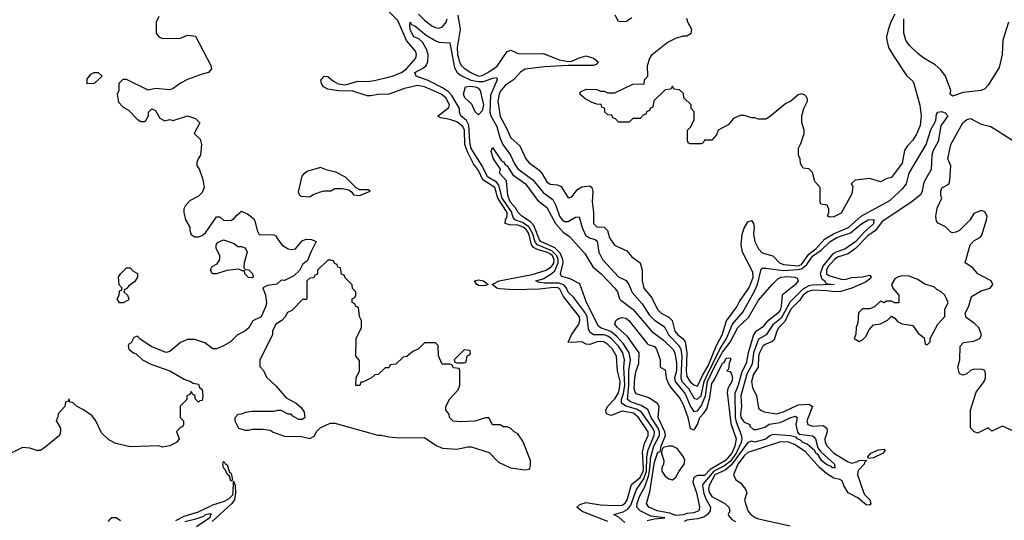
# Model space of a CAD drawing. Header units: inches. Extents: x 2380249 to 2585472, y 382747 to 546448.
# Tile 594 of 626: x 2483474 to 2488959, y 496497 to 499284. Entities that reach past the tile are written whole.
import ezdxf

# ---------------------------------------------------------------- set-up
doc = ezdxf.new("R2010")
doc.units = ezdxf.units.IN
doc.header["$MEASUREMENT"] = 0
doc.layers.add('C4489', color=7, linetype='Continuous')

msp = doc.modelspace()

# ---------------------------------------------------------------- linework, layer by layer
at = {"layer": 'C4489', "color": 4}
for points, elevation in [([(2486750, 496490.9), (2486606.8, 496546.8), (2486577, 496570), (2486594.2, 496585.8), (2486630, 496595.5), (2486710, 496583.2), (2486790, 496579.4), (2486830, 496581.8), (2486847.5, 496592.5), (2486858, 496610), (2486883.1, 496696.9), (2486930, 496735.8), (2486947.6, 496770), (2486949.9, 496790), (2486943.2, 496876.8), (2486955.5, 496924.5), (2486974.4, 496970), (2486974.8, 496990), (2486920.9, 497070), (2486893, 497093), (2486830, 497104.5), (2486770, 497079.7), (2486742.7, 497090), (2486739.5, 497110), (2486749.5, 497130), (2486790, 497172.4), (2486810, 497206), (2486816.2, 497230), (2486819.8, 497270), (2486803.9, 497330), (2486799.1, 497410), (2486776.3, 497450), (2486750, 497476.3), (2486728.7, 497490), (2486710, 497493.1), (2486691.3, 497490), (2486650, 497475.6), (2486630, 497477), (2486606, 497490), (2486546.3, 497486.3), (2486529.3, 497489.3), (2486547.3, 497530), (2486589.7, 497590), (2486595.4, 497610), (2486593.7, 497630), (2486503.8, 497743.8), (2486483.7, 497783.7), (2486472.3, 497792.3), (2486450, 497794.2), (2486370, 497783.7), (2486230, 497779.8), (2486146.7, 497786.7), (2486133.2, 497790), (2486106, 497810), (2486145.2, 497830), (2486330, 497865.6), (2486407, 497890), (2486437.2, 497910), (2486450.4, 497929.6), (2486452.1, 497950), (2486441.8, 497970), (2486430, 497979.9), (2486409.6, 497990), (2486362.7, 498002.7), (2486336.2, 498016.2), (2486325, 498030), (2486310, 498094.2), (2486295.9, 498115.9), (2486279.8, 498130), (2486250, 498141.1), (2486202, 498142), (2486178.4, 498150), (2486179.7, 498170), (2486189.8, 498190), (2486189.1, 498210), (2486138.6, 498290), (2486120.7, 498350), (2486053.5, 498393.5), (2486030, 498444.2), (2486002.6, 498482.6), (2485968.1, 498548.1), (2485953.6, 498590), (2485951.4, 498668.6), (2485943.1, 498690), (2485910, 498715.3), (2485870, 498728.7), (2485818, 498738), (2485806.3, 498746.3), (2485806, 498750), (2485865.3, 498794.7), (2485868.3, 498810), (2485848.4, 498850), (2485821.6, 498870), (2485730, 498910.8), (2485690, 498917.8), (2485618.5, 498901.5), (2485530, 498869.8), (2485470, 498867.6), (2485430, 498859.7), (2485410, 498860.5), (2485330, 498886.6), (2485250, 498888.6), (2485190, 498898.4), (2485167.3, 498910), (2485156.2, 498930), (2485152.3, 498950), (2485169.7, 498970.3), (2485190, 498968), (2485221.5, 498941.5), (2485248.2, 498928.2), (2485290, 498922), (2485358.3, 498941.7), (2485410, 498940.3), (2485450, 498945.7), (2485550, 498970.2), (2485600.5, 498990), (2485628.4, 499010), (2485680.7, 499070), (2485685.1, 499090), (2485679.6, 499110), (2485628.5, 499168.5), (2485580.6, 499280.6), (2485510, 499349.7)], 36), ([(2484250, 499302), (2484235.3, 499270), (2484235.3, 499210), (2484249.3, 499189.3), (2484270, 499179), (2484370, 499182), (2484410, 499198), (2484452.9, 499192.9), (2484539, 499030), (2484542, 499010), (2484526, 498990), (2484490, 498982), (2484410, 498951.3), (2484370, 498931.3), (2484330, 498901), (2484310, 498894.8), (2484230, 498901), (2484190, 498892), (2484070, 498952), (2484048.4, 498951.6), (2484026, 498930), (2484026, 498890), (2484018, 498870), (2484024.7, 498824.7), (2484050, 498798), (2484080.4, 498780.4), (2484128, 498730), (2484150, 498718), (2484170, 498718), (2484176.9, 498723.1), (2484191.6, 498748.4), (2484192, 498770), (2484210, 498788), (2484230, 498778), (2484255.3, 498735.3), (2484282, 498722), (2484310, 498728.7), (2484330, 498724), (2484410, 498748.7), (2484453.6, 498733.6), (2484478, 498710), (2484446, 498650), (2484479, 498619), (2484488, 498590), (2484482, 498530), (2484468.7, 498510), (2484462, 498490), (2484462, 498470), (2484474, 498454), (2484494, 498394), (2484502, 498350), (2484490, 498322), (2484470, 498302), (2484423.1, 498276.9), (2484398, 498250), (2484388.9, 498231.1), (2484388.7, 498210), (2484398, 498170), (2484422, 498130), (2484422, 498110), (2484428.9, 498088.9), (2484450, 498075.3), (2484470, 498075.3), (2484490, 498082), (2484510, 498098), (2484570, 498186), (2484590, 498186), (2484610, 498168), (2484650, 498166), (2484670, 498178), (2484683.5, 498196.5), (2484710, 498218), (2484743.1, 498203.1), (2484777.2, 498177.2), (2484784.7, 498164.7), (2484798, 498110), (2484808.9, 498088.9), (2484887.3, 498087.3), (2484902, 498082), (2484906, 498070), (2484935.3, 498030), (2484969.3, 498009.3), (2484990, 498005.2), (2485010.8, 498009.2), (2485047.1, 498052.9), (2485070, 498062), (2485100.4, 498060.4), (2485126, 498050), (2485095.3, 497990), (2485077.2, 497942.8), (2485050, 497922), (2485032.9, 497887.1), (2485002, 497858), (2484950, 497832), (2484930, 497834), (2484907.3, 497812.7), (2484855.3, 497804.7), (2484828, 497792), (2484844, 497750), (2484849.2, 497710), (2484845.2, 497690), (2484819, 497630), (2484773.2, 497606.8), (2484751.6, 497568.4), (2484728.7, 497550), (2484688, 497530), (2484649, 497490), (2484610, 497468), (2484570, 497451), (2484550, 497451), (2484505.5, 497485.5), (2484450, 497504), (2484410, 497504), (2484370, 497487.3), (2484310, 497436), (2484290, 497431), (2484210, 497462), (2484145.4, 497505.4), (2484130, 497522), (2484110, 497514), (2484094.6, 497485.4), (2484082, 497478), (2484078, 497470), (2484082, 497450), (2484108, 497430), (2484124, 497424), (2484158, 497390), (2484205.6, 497365.6), (2484310, 497329), (2484390, 497282), (2484426, 497270), (2484440.4, 497260.4), (2484470, 497255.3), (2484476.4, 497236.4), (2484490, 497226), (2484495.1, 497190), (2484490, 497164.7), (2484478, 497162), (2484470, 497154), (2484452.7, 497172.7), (2484451.6, 497191.6), (2484438, 497198), (2484430, 497214), (2484422, 497198), (2484406, 497190), (2484406, 497170), (2484368.4, 497131.6), (2484368, 497070), (2484386, 497050), (2484386, 497030), (2484382, 497018), (2484370, 497014), (2484348.4, 496991.6), (2484362, 496950), (2484350, 496932), (2484310, 496912), (2484270, 496904.7), (2484250, 496911.3), (2484090, 496906), (2484010, 496924.7), (2483970, 496944.7), (2483930, 496984.7), (2483898, 497050), (2483878, 497078), (2483830, 497112), (2483790, 497132), (2483770, 497152), (2483754, 497154), (2483750, 497174), (2483742, 497158), (2483730, 497154), (2483726, 497130), (2483688, 497090), (2483687.3, 497072.7), (2483678, 497050), (2483702, 497010), (2483702, 496990), (2483695.3, 496970), (2483616.6, 496903.4), (2483590, 496886), (2483570, 496884.7), (2483530, 496898), (2483490, 496902), (2483426, 496870)], 44), ([(2485695.6, 499315.6), (2485730, 499282.6), (2485770, 499250.4), (2485790, 499241.6), (2485810, 499238), (2485830, 499245.5), (2485849.6, 499270), (2485855.1, 499290)], 36), ([(2485915.3, 499310), (2485928.1, 499230), (2485911.1, 499130), (2485912.9, 499090), (2485923.5, 499050), (2485933.7, 499030), (2485950, 499013.7), (2485988, 498990), (2486030, 498969.4), (2486050, 498973.6), (2486082.4, 498990), (2486133.9, 499026.1), (2486190, 499108), (2486210, 499114.9), (2486254.1, 499094.1), (2486390, 499095.6), (2486481.3, 499061.3), (2486530, 499051.7), (2486550, 499053.4), (2486590, 499071.7), (2486630, 499082.4), (2486670, 499070.3), (2486696, 499050), (2486685.5, 499034.5), (2486671.1, 499028.9), (2486530, 499028.7), (2486397.4, 499022.6), (2486290, 499008.7), (2486266.7, 498993.3), (2486224.2, 498950), (2486180, 498920), (2486154.6, 498890), (2486145.3, 498870), (2486138.3, 498830), (2486150, 498746), (2486184.6, 498684.6), (2486210, 498627.3), (2486261.3, 498581.3), (2486293.4, 498510), (2486310.7, 498490), (2486367.3, 498447.3), (2486385.5, 498425.5), (2486410, 498382), (2486430, 498368.4), (2486470, 498364.9), (2486490, 498354.8), (2486530, 498292), (2486550, 498298), (2486581.2, 498338.8), (2486606, 498354), (2486650, 498358.8), (2486661, 498350), (2486667.5, 498327.5), (2486663.8, 498270), (2486670.4, 498210), (2486670.8, 498150), (2486690, 498130.8), (2486730.8, 498130), (2486748, 498110), (2486760.5, 498070), (2486788.4, 498028.4), (2486856.8, 497996.8), (2486883.5, 497963.5), (2486930.4, 497930.4), (2486941.6, 497890), (2486941.6, 497830), (2486950.4, 497790.4), (2486996, 497736), (2487026.4, 497670), (2487048, 497650), (2487090, 497627.2), (2487108.7, 497610), (2487124, 497550), (2487140.3, 497530), (2487168.6, 497508.6), (2487182, 497490), (2487191, 497430), (2487186.6, 497326.6), (2487190, 497297.3), (2487210, 497268.9), (2487230, 497252), (2487250, 497243), (2487277.3, 497302.7), (2487310, 497358), (2487353.9, 497466.1), (2487387.4, 497530), (2487411.6, 497608.4), (2487470, 497685.5), (2487484.9, 497715.1), (2487535.6, 497790), (2487553.6, 497830), (2487559.3, 497850), (2487558.2, 497878.2), (2487501.1, 497990), (2487493.7, 498030), (2487498.5, 498090), (2487510, 498124), (2487530, 498159.1), (2487550, 498166.8), (2487562, 498150), (2487566, 498130), (2487562.6, 498090), (2487568.9, 498050), (2487590, 498008), (2487610, 497985.5), (2487670, 497970.4), (2487707, 497930), (2487730, 497920.7), (2487810, 497914.6), (2487830, 497922.2), (2487870, 497979.8), (2487910.6, 498010), (2487958.2, 498061.8), (2488007.2, 498092.8), (2488092.1, 498127.9), (2488161.7, 498190), (2488321.4, 498278.6), (2488394.8, 498345.2), (2488414, 498370), (2488429.8, 498430), (2488523.8, 498590), (2488550, 498670.4), (2488577.2, 498722.8), (2488581.7, 498758.3), (2488589.7, 498770.2), (2488610, 498772.4), (2488630, 498765.5), (2488645.5, 498750), (2488606.2, 498693.8), (2488590, 498607), (2488563.7, 498556.3), (2488556, 498530), (2488551.6, 498450), (2488516.3, 498390), (2488508.2, 498370), (2488501.5, 498330), (2488491.8, 498310), (2488444.9, 498270), (2488278.6, 498161.4), (2488240.9, 498110), (2488199.8, 498080.2), (2488130, 498009.8), (2488090, 497981.4), (2488030, 497961.6), (2488013.2, 497950), (2487978.2, 497910), (2487967.9, 497890), (2487969.3, 497870), (2487981, 497861), (2488050, 497839.4), (2488070, 497838.2), (2488110, 497849.1), (2488167.5, 497852.5), (2488210, 497862), (2488217, 497850), (2488210, 497840.7), (2488190, 497824.8), (2488110.7, 497789.3), (2488048.2, 497771.8), (2488010.8, 497769.2), (2487970, 497775.5), (2487890, 497778.5), (2487862, 497770), (2487838, 497750), (2487818.6, 497721.4), (2487770, 497672), (2487736.3, 497603.7), (2487704, 497570), (2487692.8, 497550), (2487677.8, 497502.2), (2487664.9, 497490), (2487630, 497477.3), (2487613.9, 497466.1), (2487594.9, 497430), (2487589.3, 497410), (2487588.1, 497350), (2487562.8, 497310), (2487551.8, 497270), (2487556.4, 497236.4), (2487578.8, 497190), (2487590, 497122), (2487602, 497110), (2487621.4, 497101.4), (2487690, 497090.6), (2487730, 497100.3), (2487810, 497139.6), (2487870, 497143), (2487890, 497131.3), (2487859.5, 497050), (2487865.5, 497030), (2487890, 497021.7), (2487950, 497025.3), (2487970, 497010.6), (2487972, 496990), (2487960.3, 496950), (2487961.5, 496930), (2487973.1, 496910), (2488010, 496871.6), (2488090, 496823), (2488110, 496815.5), (2488138, 496822), (2488150.4, 496830.4), (2488192.7, 496832.7), (2488180.7, 496819.3), (2488178.8, 496810), (2488144.9, 496775.1), (2488141.6, 496750), (2488174.4, 496654.4), (2488181.1, 496641.1), (2488210, 496610.6), (2488215.5, 496590), (2488210, 496581.2), (2488190, 496582.7), (2488142.9, 496622.9), (2488090, 496649.7), (2488065.1, 496690), (2488056, 496716), (2488043.7, 496723.7), (2488010, 496732), (2487970, 496755.3), (2487930, 496790.9), (2487850, 496880.3), (2487790, 496918.2), (2487753.5, 496933.5), (2487707.4, 496932.6), (2487530, 496873.7), (2487510, 496855.8), (2487475.3, 496810), (2487451, 496750), (2487462.8, 496722.8), (2487490, 496704.7), (2487518, 496670), (2487524.7, 496650), (2487511.6, 496608.4), (2487530.8, 496550), (2487546.8, 496530), (2487574.8, 496510), (2487590, 496505.2), (2487765.8, 496465.8)], 36), ([(2488350, 499314.8), (2488328, 499272), (2488311.3, 499228.7), (2488303.6, 499190), (2488305.1, 499170), (2488314.5, 499130), (2488342.6, 499082.6), (2488414.5, 498974.5), (2488450, 498942), (2488456, 498930), (2488489.5, 498809.5), (2488496.4, 498750), (2488490, 498696), (2488470, 498647.3), (2488450, 498614), (2488418.8, 498581.2), (2488403.5, 498556.5), (2488390, 498485.5), (2488330, 498406), (2488302, 498398), (2488270, 498381), (2488210, 498401), (2488128.4, 498391.6), (2488106, 498370), (2488115.3, 498355.3), (2488110, 498314), (2488050, 498206.8), (2488010, 498186.8), (2487990, 498184.7), (2487974, 498190), (2487982, 498210), (2487982, 498230), (2487971.6, 498251.6), (2487938, 498258), (2487934, 498270), (2487934, 498350), (2487903.6, 498383.6), (2487890, 498434), (2487870, 498454), (2487838, 498458), (2487823.6, 498483.6), (2487822, 498510), (2487812, 498530), (2487812, 498570), (2487825.4, 498594.6), (2487844.7, 498650), (2487844.7, 498670), (2487831.6, 498711.6), (2487831.3, 498750), (2487842.8, 498790), (2487862.8, 498830), (2487861, 498850), (2487846.4, 498866.4), (2487830, 498871), (2487810, 498866), (2487769.3, 498830.7), (2487742.5, 498817.5), (2487650, 498741), (2487630, 498731.3), (2487590, 498731.3), (2487570, 498738), (2487550, 498738), (2487511.1, 498751.1), (2487488.4, 498751.6), (2487450, 498734), (2487420.4, 498699.6), (2487366, 498670), (2487356.4, 498643.6), (2487330, 498614), (2487290, 498614), (2487282, 498598), (2487270, 498594), (2487210, 498594), (2487198, 498598), (2487194, 498610), (2487194, 498670), (2487212.7, 498687.3), (2487231.6, 498728.4), (2487231.6, 498771.6), (2487214, 498790), (2487214, 498810), (2487174, 498850), (2487172.7, 498872.7), (2487150, 498894), (2487118, 498898), (2487110, 498914), (2487102, 498898), (2487070, 498894), (2487007.3, 498832.7), (2487002, 498798), (2486987.3, 498792.7), (2486982, 498778), (2486967.3, 498772.7), (2486962, 498758), (2486947.3, 498752.7), (2486930, 498734), (2486890, 498734), (2486870, 498714), (2486810, 498714), (2486792.7, 498732.7), (2486778, 498738), (2486772.7, 498752.7), (2486750, 498754), (2486734, 498770), (2486734, 498790), (2486718, 498798), (2486712.7, 498812.7), (2486690, 498814), (2486663.6, 498823.6), (2486623.6, 498843.6), (2486594, 498870), (2486598, 498882), (2486630, 498898), (2486690, 498895.3), (2486710, 498886), (2486730, 498886), (2486750, 498878), (2486790, 498878), (2486890, 498926), (2486952.7, 498927.3), (2486954, 498950), (2486974, 498970), (2486972, 499030), (2486984.7, 499070), (2486998, 499090), (2487082, 499158), (2487130, 499182), (2487170, 499195.3), (2487190, 499195.3), (2487214, 499210), (2487218, 499230), (2487196, 499270), (2487191.1, 499291.1)], 44), ([(2486884.7, 499295.3), (2486850, 499272), (2486810, 499274), (2486791.3, 499310)], 44), ([(2488981.7, 499270), (2488950.8, 499170), (2488947.8, 499090), (2488930, 499018.8), (2488870, 498919.1), (2488850, 498899.5), (2488830, 498890.4), (2488730, 498878.8), (2488670, 498858), (2488658, 498870), (2488661, 498890), (2488630.8, 498970), (2488605.2, 499005.2), (2488573.7, 499033.7), (2488510, 499070.8), (2488476.7, 499096.7), (2488430, 499142.8), (2488410, 499171.3), (2488400.4, 499210), (2488399.5, 499290)], 44), ([(2486844.4, 496484.4), (2486813.1, 496513.1), (2486784, 496530), (2486835.8, 496544.2), (2486861.8, 496558.2), (2486878.1, 496581.9), (2486910, 496668.7), (2486952, 496728), (2486966.4, 496770), (2486967.6, 496850), (2486975.3, 496890), (2487008.2, 496970), (2487009.8, 496990), (2487002.2, 497010), (2486939, 497099), (2486910, 497116.1), (2486850, 497132.5), (2486827.4, 497150), (2486827.3, 497170), (2486837.7, 497202.3), (2486845.4, 497250), (2486839.4, 497350), (2486842.9, 497390), (2486834.8, 497430), (2486810, 497466.2), (2486770, 497508.8), (2486750, 497522.5), (2486730, 497529), (2486670, 497529.8), (2486650, 497545.1), (2486642.9, 497562.9), (2486635.7, 497630), (2486626.2, 497650), (2486558.8, 497738.8), (2486530, 497768.2), (2486520.3, 497790), (2486506.7, 497806.7), (2486477.1, 497817.1), (2486398.3, 497818.3), (2486363.3, 497823.3), (2486349, 497830), (2486390, 497842.4), (2486432.7, 497867.3), (2486454.6, 497885.4), (2486474, 497930), (2486473.8, 497950), (2486466.6, 497970), (2486438.1, 497998.1), (2486358.4, 498030), (2486345.8, 498045.8), (2486332, 498092), (2486310.3, 498130.3), (2486276, 498156), (2486233.3, 498170), (2486223, 498183), (2486214, 498214), (2486162.8, 498290), (2486143.7, 498363.7), (2486130, 498379), (2486079.8, 498410), (2486051.3, 498471.3), (2485990, 498568), (2485982.4, 498602.4), (2485976.9, 498696.9), (2485962.6, 498722.6), (2485931.8, 498750), (2485924.2, 498770), (2485925.1, 498790), (2485882.2, 498862.2), (2485862.7, 498882.7), (2485830, 498904.2), (2485750, 498945.1), (2485682, 498970), (2485676, 498990), (2485723.8, 499016.2), (2485738.4, 499030), (2485747.8, 499050), (2485749.7, 499090), (2485740.9, 499120.9), (2485718.9, 499158.9), (2485697.2, 499177.2), (2485670, 499189.6), (2485658, 499210), (2485649.6, 499230.4), (2485646.8, 499253.2), (2485650, 499271), (2485656.9, 499256.9), (2485676, 499250), (2485739, 499199), (2485787.9, 499167.9), (2485810, 499160.3), (2485870, 499156), (2485895.6, 499015.6), (2485911, 498991), (2485933.3, 498973.3), (2485987.7, 498947.7), (2486030, 498940.1), (2486058.9, 498941.1), (2486110, 498959.5), (2486130, 498962), (2486133.4, 498950), (2486096.4, 498863.6), (2486094, 498770), (2486098.5, 498750), (2486131.9, 498690), (2486149.4, 498629.4), (2486166.5, 498590), (2486209.3, 498529.3), (2486230, 498482.4), (2486250, 498454.9), (2486332, 498392), (2486390, 498322), (2486443.4, 498283.4), (2486461.7, 498250), (2486481.7, 498190), (2486497.1, 498170), (2486510, 498161.1), (2486530, 498161.1), (2486570, 498184.9), (2486590, 498186), (2486607, 498127), (2486625.3, 498085.3), (2486649, 498069), (2486679.9, 498059.9), (2486691.6, 498051.6), (2486700.4, 497990), (2486720.7, 497950), (2486810, 497853.4), (2486851.9, 497831.9), (2486868.2, 497810), (2486885.5, 497765.5), (2486942.6, 497702.6), (2486980.8, 497640.8), (2487010, 497612), (2487059.4, 497579.4), (2487070, 497567.3), (2487087.8, 497530), (2487146.7, 497470), (2487156.8, 497450), (2487163.5, 497410), (2487156.8, 497290), (2487163.5, 497270), (2487199.2, 497230), (2487230, 497178.4), (2487235.8, 497175.8), (2487250, 497171.8), (2487270, 497190.3), (2487287.3, 497270), (2487295.8, 497290), (2487374.7, 497450), (2487411.4, 497510), (2487446, 497590), (2487503.4, 497656.6), (2487566, 497770), (2487583.7, 497810), (2487604.6, 497895.4), (2487610, 497900.5), (2487630, 497900.3), (2487730, 497888.6), (2487810, 497892.8), (2487830, 497898), (2487858.8, 497921.2), (2487890, 497968.1), (2487938.4, 498001.6), (2487990, 498050.2), (2488030, 498073.4), (2488101.6, 498098.4), (2488165.6, 498150), (2488201.2, 498170), (2488232, 498172), (2488230, 498147), (2488178.4, 498101.6), (2488131.8, 498050), (2488070, 498006.6), (2488027.2, 497992.8), (2488001.5, 497978.5), (2487947.4, 497912.6), (2487933.8, 497870), (2487941.8, 497841.8), (2487958.8, 497830), (2487960.7, 497820.7), (2487973.7, 497813.7), (2488010.8, 497810), (2487890, 497806.9), (2487870, 497802.4), (2487836.8, 497783.2), (2487766.6, 497713.4), (2487716.7, 497623.3), (2487670, 497584.8), (2487632.2, 497530), (2487590, 497506.3), (2487561.6, 497430), (2487554.1, 497365.9), (2487525.2, 497310), (2487491.4, 497190), (2487496.1, 497130), (2487489.4, 497090), (2487492.2, 497070), (2487510, 497043), (2487542, 497030), (2487542, 497022), (2487562, 497002), (2487578, 497002), (2487624.5, 497015.5), (2487650, 497032.2), (2487710, 497042), (2487770, 497070.3), (2487795.9, 497075.9), (2487804.7, 497070), (2487798.7, 497030), (2487807.5, 496987.5), (2487816.8, 496976.8), (2487890, 496967.3), (2487899.5, 496959.5), (2487907.3, 496950), (2487919.8, 496899.8), (2487937.6, 496877.6), (2488013.4, 496810), (2488014.8, 496790), (2488002, 496790), (2487996.5, 496796.5), (2487970, 496805.6), (2487941.6, 496830), (2487921.6, 496861.6), (2487909.7, 496870), (2487904.2, 496884.2), (2487860.5, 496920.5), (2487837.2, 496930), (2487823.3, 496943.3), (2487806.6, 496950), (2487799.7, 496959.7), (2487767.8, 496967.8), (2487670, 496975.3), (2487652.7, 496967.3), (2487630, 496948.2), (2487570, 496932), (2487550, 496937), (2487530, 496929.7), (2487436.9, 496803.1), (2487404.4, 496775.6), (2487345.8, 496750), (2487314.2, 496690), (2487311.3, 496670), (2487316.5, 496650), (2487330, 496630.3), (2487403, 496590), (2487425.5, 496570), (2487430.5, 496550), (2487421, 496530), (2487423.5, 496523.5), (2487441.1, 496501.1), (2487462, 496490)], 32), ([(2489010, 496994), (2488950, 497022), (2488890, 496994), (2488870, 497012), (2488810, 496982), (2488790, 496991.3), (2488771.1, 497011.1), (2488771.3, 497110), (2488802.8, 497210), (2488846.8, 497270), (2488854, 497290), (2488854.8, 497314.8), (2488850, 497332), (2488836.9, 497336.9), (2488790, 497338), (2488770, 497332), (2488750, 497312), (2488730, 497304.7), (2488710, 497312), (2488701, 497350), (2488712, 497390), (2488712.7, 497467.3), (2488732.7, 497487.3), (2488790, 497495.3), (2488822, 497510), (2488831.3, 497530), (2488818, 497570), (2488793.7, 497593.7), (2488747.1, 497627.1), (2488741, 497650), (2488761, 497690), (2488776, 497744), (2488830, 497775.1), (2488881, 497790), (2488894.9, 497810), (2488886.8, 497830), (2488811, 497870), (2488783.4, 497903.4), (2488741, 497930), (2488768.7, 498031.3), (2488790, 498052.7), (2488826.8, 498073.2), (2488834.4, 498085.6), (2488860.7, 498170), (2488862.8, 498190), (2488850, 498214), (2488830, 498222), (2488790, 498204.7), (2488768.7, 498170), (2488710, 498111.3), (2488690, 498101), (2488670, 498098), (2488661, 498101), (2488630.9, 498130.9), (2488591.3, 498151.3), (2488582, 498162), (2488578, 498190), (2488585.4, 498234.6), (2488611.3, 498290), (2488605.4, 498305.4), (2488604.7, 498330), (2488611.6, 498348.4), (2488650.7, 498369.3), (2488656, 498390), (2488662, 498470), (2488644, 498510), (2488662, 498590), (2488727.3, 498710), (2488750, 498729.2), (2488770, 498733.6), (2488830, 498703.6), (2488884, 498690), (2489009.7, 498609.7)], 44), ([(2486970, 496496), (2487010, 496504.9), (2487068, 496510), (2486990, 496519.7), (2486929.8, 496549.8), (2486912.4, 496570), (2486913.8, 496590), (2486926.3, 496630), (2486956.1, 496683.9), (2486976.9, 496743.1), (2486983.3, 496770), (2486990, 496850.4), (2487007.2, 496910), (2487039.1, 496970), (2487038.4, 496990), (2487030.4, 497010.4), (2486992.5, 497070), (2486973.6, 497113.6), (2486937.1, 497137.1), (2486876.3, 497156.3), (2486860.8, 497170), (2486867.2, 497250), (2486867.2, 497330), (2486877.1, 497390), (2486869.8, 497430), (2486838.7, 497478.7), (2486801.3, 497521.3), (2486768.1, 497548.1), (2486708.9, 497568.9), (2486697.7, 497577.7), (2486631.3, 497710), (2486593.8, 497813.8), (2486541.7, 497841.7), (2486494.2, 497854.2), (2486490, 497859), (2486486.6, 497870), (2486501.6, 497930), (2486499.8, 497950), (2486485.1, 497985.1), (2486455, 498015), (2486378, 498050), (2486370, 498058.7), (2486337.6, 498137.6), (2486319.3, 498159.3), (2486272, 498190), (2486251.6, 498210), (2486237.1, 498237.1), (2486206.2, 498270), (2486192.9, 498307.1), (2486187, 498387), (2486148, 498430), (2486152.7, 498452.7), (2486114, 498510), (2486101.2, 498550), (2486108, 498572), (2486158, 498498), (2486170, 498493), (2486178.4, 498478.4), (2486190, 498470.4), (2486220.6, 498420.6), (2486291.4, 498371.4), (2486359.6, 498279.6), (2486410, 498239.3), (2486459.6, 498150), (2486502.3, 498102.3), (2486537.7, 498077.7), (2486622.4, 497982.4), (2486667.5, 497907.5), (2486714.4, 497870), (2486790.4, 497790), (2486804.4, 497770), (2486815.5, 497730), (2486822.3, 497722.3), (2486891.1, 497671.1), (2486993.4, 497550), (2487060.9, 497500.9), (2487113.1, 497450), (2487123.1, 497430), (2487132.5, 497372.5), (2487132.3, 497330), (2487122.9, 497290), (2487126.4, 497270), (2487181.4, 497201.4), (2487211.3, 497130), (2487230, 497102.6), (2487250, 497106.5), (2487270, 497132.4), (2487294.6, 497190), (2487306.6, 497270), (2487350, 497362), (2487390, 497433.6), (2487431.9, 497488.1), (2487474.7, 497570), (2487533.6, 497626.4), (2487590, 497723), (2487665.2, 497810), (2487698.3, 497841.7), (2487715.3, 497850), (2487750, 497854), (2487794, 497850), (2487804.7, 497844.7), (2487811.3, 497830), (2487796, 497810), (2487721, 497750), (2487716.9, 497690), (2487710, 497667.6), (2487698.3, 497650), (2487637.1, 497602.9), (2487610, 497569.7), (2487572.7, 497547.3), (2487561.6, 497530), (2487532.4, 497430), (2487521.6, 497370), (2487496.8, 497323.2), (2487477.4, 497250), (2487457.8, 497202.2), (2487460.8, 497070), (2487465.4, 497045.4), (2487493.3, 496973.3), (2487496.6, 496950), (2487493.5, 496930), (2487466.2, 496870), (2487433.1, 496826.9), (2487400.4, 496799.6), (2487340.9, 496770), (2487280.9, 496699.1), (2487277.6, 496690), (2487285.7, 496645.7), (2487295.8, 496615.8), (2487322, 496570), (2487320.5, 496550), (2487306.4, 496530), (2487284.8, 496515.2), (2487250, 496505.1), (2487190, 496497.7), (2487175.5, 496490)], 28), ([(2484343.5, 496496.5), (2484390, 496520.6), (2484470, 496543.5), (2484550, 496582.5), (2484616, 496604), (2484640.9, 496619.1), (2484660.9, 496639.1), (2484664.2, 496650), (2484666, 496714), (2484674, 496690), (2484676.4, 496650), (2484670.2, 496610), (2484656.5, 496590), (2484546.3, 496490)], 36), ([(2483968.2, 496490), (2483976, 496504), (2483987.4, 496512.6), (2484012.1, 496512.1), (2484036.3, 496496.3)], 36), ([(2484394, 496490), (2484455.7, 496504.3), (2484499.5, 496520.5), (2484510, 496528.5), (2484534.3, 496534.3), (2484542.8, 496530), (2484535.6, 496524.4), (2484533.6, 496510), (2484460.1, 496459.9)], 32)]:
    msp.add_lwpolyline(points, dxfattribs=dict(at, elevation=elevation))
for points, elevation in [([(2483850, 498928), (2483850, 498954), (2483870, 498982), (2483890, 498991.3), (2483911.3, 498991.3), (2483934, 498970), (2483890, 498928.7)], 44), ([(2486030, 498755.1), (2486011.6, 498771.6), (2485993.9, 498813.9), (2485953.3, 498850), (2485946.3, 498870), (2485957.2, 498910), (2485985.3, 498914.7), (2486011.6, 498911.6), (2486025.8, 498905.8), (2486039.5, 498890), (2486057.6, 498810), (2486050, 498777.2)], 28), ([(2485150, 498462), (2485079.8, 498440.2), (2485055.3, 498424.7), (2485046.8, 498413.2), (2485026.4, 498326.4), (2485031.1, 498311.1), (2485041, 498301), (2485090, 498298), (2485110, 498311.3), (2485150, 498326), (2485171.1, 498331.1), (2485208.4, 498331.6), (2485230, 498344.7), (2485270, 498344.7), (2485299.6, 498339.6), (2485312.7, 498332.7), (2485324.7, 498324.7), (2485334, 498310), (2485370, 498304.7), (2485426, 498330), (2485418, 498338), (2485370, 498338), (2485348, 498348), (2485290, 498408), (2485234.6, 498434.6), (2485186.3, 498446.3)], 44), ([(2484690, 498022), (2484710, 498022), (2484730, 498014), (2484742, 497990), (2484724.7, 497930), (2484722, 497902), (2484732.7, 497892.7), (2484750, 497892), (2484772, 497870), (2484774, 497850), (2484770, 497848), (2484749.1, 497849.1), (2484728, 497870), (2484726, 497886), (2484714, 497886), (2484694.6, 497894.6), (2484628.4, 497888.4), (2484570, 497868.7), (2484548, 497870), (2484538, 497890), (2484540.4, 497899.6), (2484546, 497910), (2484574.6, 497925.4), (2484588.7, 497950), (2484588.7, 497970), (2484568.4, 498011.6), (2484568, 498030), (2484576.4, 498043.6), (2484610, 498058), (2484670, 498038)], 44), ([(2485210, 497946), (2485190, 497946), (2485134, 497890), (2485132.7, 497867.3), (2485118, 497862), (2485112.7, 497847.3), (2485090, 497846), (2485074, 497830), (2485074, 497730), (2485070, 497726), (2485050, 497726), (2484990, 497666), (2484965.4, 497654.6), (2484954, 497630), (2484934, 497610), (2484902, 497590), (2484882, 497550), (2484882, 497530), (2484812, 497390), (2484812.7, 497352.7), (2484831.6, 497331.6), (2484850, 497294), (2484903.6, 497243.6), (2484959.6, 497179.6), (2485014, 497150), (2485043.6, 497123.6), (2485059.6, 497099.6), (2485062, 497070), (2485050, 497058), (2485030, 497058), (2484996.4, 497076.4), (2484987.3, 497087.3), (2484970, 497088), (2484930, 497108), (2484910, 497108), (2484890, 497102), (2484770, 497102), (2484730, 497098), (2484710, 497088), (2484690, 497086), (2484672.7, 497067.3), (2484672, 497050), (2484694, 497010), (2484730, 496998), (2484750, 496998), (2484770, 497004.7), (2484830, 497004.7), (2484870, 496998), (2484887.1, 496987.1), (2484950, 496964.7), (2485043.6, 496963.6), (2485090, 496952), (2485114.6, 496965.4), (2485130, 496994), (2485148.4, 497011.6), (2485203.1, 497036.9), (2485230, 497038), (2485470, 496971), (2485490.7, 496970.7), (2485530, 496961), (2485590, 496956), (2485730, 496958), (2485793.7, 496913.7), (2485830, 496898.8), (2485910, 496893.4), (2485970, 496906.8), (2485990, 496906), (2486090, 496874), (2486141.1, 496821.1), (2486208.3, 496788.3), (2486290, 496778), (2486310, 496782), (2486315.3, 496784.7), (2486320.4, 496799.6), (2486319, 496830), (2486278, 496938), (2486250, 496978), (2486228, 496990), (2486210, 497008), (2486190, 497018), (2486170, 497018), (2486150, 497028), (2486108.4, 497028.4), (2486087.3, 497067.3), (2486070, 497068), (2486010, 497048.7), (2485930, 497045.2), (2485889.3, 497049.3), (2485868, 497070), (2485867.3, 497087.3), (2485848, 497110), (2485848, 497130), (2485870, 497174), (2485916.4, 497223.6), (2485926, 497250), (2485926, 497330), (2485922, 497342), (2485890, 497346), (2485882, 497362), (2485870, 497366), (2485830, 497366), (2485826, 497370), (2485807.3, 497412.7), (2485806, 497470), (2485790, 497486), (2485730, 497486), (2485694, 497450), (2485663.6, 497436.4), (2485631.6, 497408.4), (2485610, 497406), (2485570, 497366), (2485538, 497362), (2485530, 497346), (2485510, 497346), (2485471.6, 497308.4), (2485452.7, 497307.3), (2485434, 497290), (2485386, 497266), (2485374, 497266), (2485370, 497248), (2485347.3, 497247.3), (2485348, 497290), (2485368, 497330), (2485367.3, 497387.3), (2485346, 497410), (2485348, 497510), (2485378, 497570), (2485378, 497610), (2485367.3, 497632.7), (2485362, 497682), (2485347.3, 497687.3), (2485342, 497702), (2485326, 497710), (2485326, 497730), (2485342, 497738), (2485346, 497750), (2485346, 497770), (2485328.4, 497788.4), (2485327.3, 497807.3), (2485287.3, 497847.3), (2485282, 497862), (2485267.3, 497867.3), (2485262, 497902), (2485247.3, 497907.3), (2485242, 497922), (2485227.3, 497927.3), (2485222, 497942)], 44), ([(2484030, 497708), (2484018, 497730), (2484028, 497750), (2484030, 497774), (2484042, 497778), (2484046, 497790), (2484028.9, 497808.9), (2484025.2, 497850), (2484035.3, 497870), (2484070, 497902), (2484090, 497902), (2484105.4, 497885.4), (2484131.1, 497871.1), (2484131.3, 497850), (2484114.4, 497825.6), (2484079.6, 497800.4), (2484070, 497786), (2484058, 497782), (2484054, 497770), (2484074, 497750), (2484082, 497730), (2484078, 497722), (2484050, 497708)], 44), ([(2486050, 497802), (2486030, 497805.3), (2486020.7, 497810), (2486007, 497830), (2486030, 497835.8), (2486057.3, 497830), (2486084.7, 497810), (2486070, 497805.1)], 36), ([(2488390, 497859), (2488370, 497853.2), (2488350, 497842), (2488331.3, 497810), (2488338, 497790), (2488371.3, 497750), (2488372, 497708), (2488348, 497708), (2488330, 497718), (2488303.6, 497716.4), (2488290, 497708), (2488270, 497718), (2488235.3, 497684.7), (2488210, 497675.3), (2488170, 497674), (2488147.1, 497652.9), (2488143.6, 497596.4), (2488134, 497570), (2488132.7, 497532.7), (2488122, 497510), (2488150, 497492), (2488170, 497502), (2488190, 497522), (2488204.7, 497555.3), (2488230, 497584.7), (2488270, 497591.3), (2488308.9, 497611.1), (2488330, 497634), (2488350, 497622), (2488364.5, 497604.5), (2488390, 497591), (2488450, 497582), (2488479.6, 497539.6), (2488512.7, 497512.7), (2488518, 497478), (2488530, 497474), (2488546, 497490), (2488546, 497510), (2488588, 497590), (2488627.3, 497632.7), (2488628, 497670), (2488646, 497710), (2488628, 497750), (2488608, 497770), (2488582.7, 497782.7), (2488570, 497795.3), (2488513.6, 497813.6), (2488477.5, 497837.5), (2488430, 497857.2)], 44), ([(2487230, 497000.7), (2487234.5, 497005.5), (2487249.5, 497030), (2487263.5, 497070), (2487286.2, 497093.9), (2487301.6, 497118.4), (2487319.4, 497180.6), (2487330, 497259.3), (2487343.6, 497276.4), (2487390, 497372.7), (2487400.2, 497379.8), (2487410, 497399.1), (2487430, 497402), (2487436, 497396), (2487426, 497370), (2487422, 497338), (2487414, 497330), (2487430, 497324.7), (2487436.8, 497316.8), (2487444.9, 497290), (2487441.3, 497270), (2487419.5, 497230), (2487416, 497210), (2487435.4, 497035.4), (2487464.9, 496950), (2487458, 496910), (2487441, 496870), (2487406.3, 496830), (2487320.6, 496779.4), (2487290, 496745.5), (2487250, 496747.1), (2487230, 496736.2), (2487224.7, 496710), (2487244.9, 496650), (2487258, 496590), (2487261.7, 496570), (2487257, 496550), (2487230, 496539.3), (2487190, 496535.5), (2487170, 496527.5), (2487130, 496524.5), (2487095.9, 496535.9), (2487025.2, 496550), (2486978.4, 496570), (2486966, 496590), (2486984.2, 496655.8), (2487010, 496820.7), (2487030, 496876), (2487042, 496878), (2487046.9, 496910), (2487071, 496970), (2487069, 496990), (2487031.3, 497070), (2487037, 497130), (2487028, 497148), (2486978.9, 497178.9), (2486910, 497202), (2486902, 497210), (2486897.4, 497230), (2486900.5, 497290), (2486908.2, 497330), (2486922.4, 497370), (2486924.5, 497430), (2486861, 497521), (2486805.1, 497570), (2486789.5, 497590), (2486796, 497610), (2486810, 497620.5), (2486830, 497625.5), (2486850, 497621.6), (2486867.3, 497610), (2486970, 497482), (2486976, 497476), (2487010, 497464.7), (2487021, 497450), (2487042.8, 497390), (2487042, 497350), (2487070, 497334), (2487075.3, 497290), (2487084.7, 497264.7), (2487099.2, 497239.2), (2487150, 497178), (2487170, 497142), (2487196.5, 497070), (2487210, 497007.3)], 24), ([(2485950, 497446), (2485894, 497390), (2485898, 497378), (2485910, 497374), (2485950, 497374), (2485962, 497378), (2485967.3, 497412.7), (2485982, 497418), (2485986, 497430), (2485982, 497442)], 44), ([(2487090, 496909.8), (2487058, 496902), (2487051.6, 496888.4), (2487050.2, 496870), (2487061.7, 496830), (2487060.3, 496810), (2487051.5, 496790), (2487051.5, 496770), (2487070, 496742.7), (2487090, 496727.6), (2487110, 496722.3), (2487130, 496736.4), (2487147.2, 496770), (2487176, 496810), (2487179.1, 496830), (2487171.6, 496850), (2487136.1, 496896.1), (2487110, 496909)], 24), ([(2488202, 496842), (2488199, 496850), (2488216, 496870), (2488259, 496890), (2488290, 496893.7), (2488294.9, 496890), (2488284.9, 496870), (2488230, 496845.1)], 36), ([(2484626.4, 496806.4), (2484630, 496806.8), (2484642.5, 496762.5), (2484650, 496760.7), (2484654.6, 496750), (2484659.1, 496720.9), (2484650, 496714), (2484642.9, 496742.9), (2484634, 496750), (2484634.6, 496754.6), (2484630, 496753.2), (2484619.7, 496779.8), (2484609.8, 496790), (2484606.3, 496810), (2484610, 496824.7)], 36)]:
    msp.add_lwpolyline(points, close=True, dxfattribs=dict(at, elevation=elevation))

doc.saveas('drawing.dxf')
